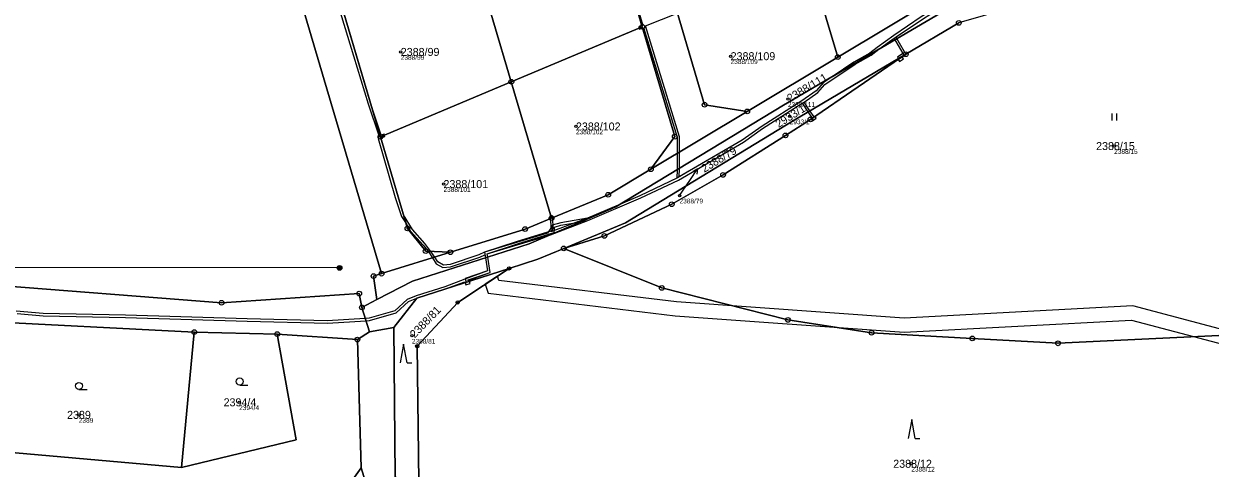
# Model space of a CAD drawing. Extents: x -761891 to -756141, y -1178507 to -1171885.
# Drawn here: x -758651 to -758398.9, y -1175293.7 to -1175199.2 of the extents above; entities that cross this region are included whole.
import ezdxf

# ---------------------------------------------------------------- set-up
doc = ezdxf.new("R2010")
doc.units = 0
for name, color, linetype in [('Definiční body', 7, 'Continuous'), ('Hranice parcel', 7, 'Continuous'), ('Parcelní čísla', 7, 'Continuous'), ('Polygon parcely', 7, 'Continuous'), ('Pop  PČ popisy', 7, 'Continuous'), ('Poz předměty', 7, 'Continuous'), ('Věcná břemena k části', 7, 'Continuous'), ('Značky bodu BP', 7, 'Continuous'), ('Značky kultur', 7, 'Continuous')]:
    doc.layers.add(name, color=color, linetype=linetype)

msp = doc.modelspace()

# ---------------------------------------------------------------- linework, layer by layer
at = {"layer": 'Definiční body'}
for centre in [(-758570.88, -1175205.21), (-758500.79, -1175206.12), (-758488.61, -1175215.22), (-758488.24, -1175218.91), (-758533.66, -1175221.05), (-758419.29, -1175225.21), (-758561.8, -1175233.29), (-758511.64, -1175235.73), (-758568.52, -1175265.52), (-758605.22, -1175279.65), (-758639.28, -1175282.32), (-758462.4, -1175292.71)]:
    msp.add_circle(centre, 0.25, dxfattribs=at)
at = {"layer": 'Hranice parcel'}
for p, q in [((-758527.26, -1175173.83), (-758519.56, -1175199.87)), ((-758478.03, -1175206.32), (-758485.2, -1175182.07)), ((-758547.39, -1175211.56), (-758555.19, -1175185.16)), ((-758478.03, -1175206.32), (-758456.12, -1175193.18)), ((-758583.12, -1175196.49), (-758575.22, -1175223.24)), ((-758452.3, -1175199.04), (-758463.57, -1175205.69)), ((-758547.39, -1175211.56), (-758519.56, -1175199.87)), ((-758497.27, -1175217.86), (-758478.03, -1175206.32)), ((-758575.22, -1175223.24), (-758547.39, -1175211.56)), ((-758538.83, -1175240.52), (-758547.39, -1175211.56)), ((-758517.74, -1175230.13), (-758497.27, -1175217.86)), ((-758560.34, -1175247.78), (-758574.97, -1175252.32)), ((-758579.15, -1175259.49), (-758575.95, -1175257.83)), ((-758577.56, -1175264.68), (-758579.15, -1175259.49)), ((-758661.68, -1175262.32), (-758614.76, -1175264.74)), ((-758617.46, -1175293.51), (-758614.76, -1175264.74)), ((-758614.76, -1175264.74), (-758597.14, -1175265.17)), ((-758597.14, -1175265.17), (-758580.11, -1175266.34)), ((-758580.11, -1175266.34), (-758577.56, -1175264.68)), ((-758572.37, -1175263.76), (-758577.56, -1175264.68)), ((-758579.33, -1175293.56), (-758580.11, -1175266.34)), ((-758663.25, -1175289.47), (-758617.46, -1175293.51))]:
    msp.add_line(p, q, dxfattribs=at)
for points in [[(-758574.97, -1175252.32), (-758587.13, -1175211.17), (-758630.01, -1175066.05)], [(-758440.6, -1175188.57), (-758447.78, -1175191.94), (-758489.52, -1175216.53), (-758525.18, -1175238.13), (-758543.6, -1175245.98), (-758568.36, -1175253.9), (-758575.95, -1175257.83)], [(-758497.27, -1175217.86), (-758506.32, -1175216.44), (-758512.14, -1175196.76)], [(-758519.56, -1175199.87), (-758512.66, -1175223.21), (-758517.74, -1175230.13)], [(-758536.26, -1175246.96), (-758523.13, -1175241.53), (-758487.67, -1175219.9), (-758463.57, -1175205.69)], [(-758463.57, -1175205.69), (-758483.82, -1175219.54), (-758489.14, -1175222.95), (-758502.4, -1175231.33), (-758513.31, -1175237.56), (-758527.61, -1175244.3), (-758536.26, -1175246.96)], [(-758575.22, -1175223.24), (-758569.47, -1175242.7), (-758565.59, -1175247.52), (-758560.34, -1175247.78)], [(-758538.83, -1175240.52), (-758526.8, -1175235.56), (-758517.74, -1175230.13)], [(-758536.26, -1175246.96), (-758515.42, -1175255.36), (-758488.6, -1175262.16), (-758470.85, -1175264.89), (-758449.44, -1175266.07), (-758431.22, -1175267.12), (-758383.73, -1175264.83), (-758393.03, -1175235.36), (-758384.64, -1175230.54), (-758352.33, -1175245.63)], [(-758560.34, -1175247.78), (-758544.45, -1175242.84), (-758538.83, -1175240.52)], [(-758547.85, -1175251.2), (-758541.77, -1175249.24), (-758536.26, -1175246.96)], [(-758695.3, -1175253.59), (-758668.26, -1175252.33), (-758659.81, -1175254.52), (-758608.97, -1175258.5), (-758579.71, -1175256.56), (-758579.15, -1175259.49)], [(-758575.95, -1175257.83), (-758576.67, -1175252.85), (-758574.97, -1175252.32)], [(-758572.37, -1175263.76), (-758567.46, -1175257.53), (-758547.85, -1175251.2)], [(-758564.02, -1175307.5), (-758567.06, -1175296.53), (-758567.37, -1175267.75), (-758558.79, -1175258.42), (-758547.85, -1175251.2)], [(-758597.14, -1175265.17), (-758593.11, -1175287.61), (-758617.46, -1175293.51)], [(-758570.86, -1175297.28), (-758572.09, -1175295.44), (-758572.37, -1175263.76)], [(-758659.35, -1175346.63), (-758658.59, -1175320.08), (-758628.72, -1175321.59), (-758602.92, -1175319.32), (-758591.26, -1175316.24), (-758588.35, -1175311.33), (-758584.49, -1175300.82), (-758579.33, -1175293.56)], [(-758579.33, -1175293.56), (-758578.06, -1175297.48), (-758578.1, -1175299.22), (-758576.42, -1175307.68), (-758563.46, -1175336.27), (-758558.39, -1175352.28), (-758551.75, -1175373.72), (-758549.36, -1175389.95), (-758551.93, -1175398.75)]]:
    msp.add_lwpolyline(points, dxfattribs=at)
at = {"layer": 'Polygon parcely'}
for points in [[(-758632.02, -1175040.71), (-758633.16, -1175038.79), (-758637.64, -1175040.23), (-758630.01, -1175066.05), (-758587.13, -1175211.17), (-758574.97, -1175252.32), (-758560.34, -1175247.78), (-758565.59, -1175247.52), (-758569.47, -1175242.7), (-758575.22, -1175223.24), (-758583.12, -1175196.49), (-758591.03, -1175169.74), (-758596.73, -1175150.46), (-758596.19, -1175144.35), (-758596, -1175144.18), (-758599.28, -1175131.71), (-758599.42, -1175131.7), (-758603.81, -1175126.47), (-758609.21, -1175108.24), (-758617.2, -1175081.18), (-758619.42, -1175073.66)], [(-758630.01, -1175066.05), (-758748.15, -1175099.24), (-758743.15, -1175127.6), (-758752.8, -1175126.72), (-758770.67, -1175116.46), (-758802.58, -1175111.79), (-758850.29, -1175113.25), (-758838.93, -1175200.97), (-758832.76, -1175248.61), (-758801.99, -1175250.69), (-758695.3, -1175253.59), (-758668.26, -1175252.33), (-758659.81, -1175254.52), (-758608.97, -1175258.5), (-758579.71, -1175256.56), (-758579.15, -1175259.49), (-758575.95, -1175257.83), (-758576.67, -1175252.85), (-758574.97, -1175252.32), (-758587.13, -1175211.17)], [(-758336.22, -1175164.17), (-758330.11, -1175133.3), (-758340.08, -1175142.92), (-758346.47, -1175147.7), (-758393.35, -1175173.94), (-758437.3, -1175194.73), (-758452.3, -1175199.04), (-758463.57, -1175205.69), (-758483.82, -1175219.54), (-758489.14, -1175222.95), (-758502.4, -1175231.33), (-758513.31, -1175237.56), (-758527.61, -1175244.3), (-758536.26, -1175246.96), (-758515.42, -1175255.36), (-758488.6, -1175262.16), (-758470.85, -1175264.89), (-758449.44, -1175266.07), (-758431.22, -1175267.12), (-758383.73, -1175264.83), (-758393.03, -1175235.36), (-758384.64, -1175230.54), (-758352.33, -1175245.63), (-758336.39, -1175165.01)], [(-758478.03, -1175206.32), (-758456.12, -1175193.18), (-758452.99, -1175185.19), (-758458.25, -1175167.38), (-758485.2, -1175182.07)], [(-758547.39, -1175211.56), (-758519.56, -1175199.87), (-758527.26, -1175173.83), (-758555.19, -1175185.16)], [(-758478.03, -1175206.32), (-758485.2, -1175182.07), (-758512.14, -1175196.76), (-758506.32, -1175216.44), (-758497.27, -1175217.86)], [(-758547.39, -1175211.56), (-758555.19, -1175185.16), (-758583.12, -1175196.49), (-758575.22, -1175223.24)], [(-758560.34, -1175247.78), (-758574.97, -1175252.32), (-758576.67, -1175252.85), (-758575.95, -1175257.83), (-758568.36, -1175253.9), (-758543.6, -1175245.98), (-758525.18, -1175238.13), (-758489.52, -1175216.53), (-758447.78, -1175191.94), (-758440.6, -1175188.57), (-758456.12, -1175193.18), (-758478.03, -1175206.32), (-758497.27, -1175217.86), (-758517.74, -1175230.13), (-758526.8, -1175235.56), (-758538.83, -1175240.52), (-758544.45, -1175242.84)], [(-758526.8, -1175235.56), (-758517.74, -1175230.13), (-758512.66, -1175223.21), (-758519.56, -1175199.87), (-758547.39, -1175211.56), (-758538.83, -1175240.52)], [(-758536.26, -1175246.96), (-758527.61, -1175244.3), (-758513.31, -1175237.56), (-758502.4, -1175231.33), (-758489.14, -1175222.95), (-758483.82, -1175219.54), (-758463.57, -1175205.69), (-758487.67, -1175219.9), (-758523.13, -1175241.53)], [(-758575.22, -1175223.24), (-758569.47, -1175242.7), (-758565.59, -1175247.52), (-758560.34, -1175247.78), (-758544.45, -1175242.84), (-758538.83, -1175240.52), (-758547.39, -1175211.56)], [(-758564.02, -1175307.5), (-758567.06, -1175296.53), (-758567.37, -1175267.75), (-758558.79, -1175258.42), (-758547.85, -1175251.2), (-758567.46, -1175257.53), (-758572.37, -1175263.76), (-758572.09, -1175295.44), (-758570.86, -1175297.28)], [(-758617.46, -1175293.51), (-758614.76, -1175264.74), (-758661.68, -1175262.32), (-758663.25, -1175289.47)], [(-758597.14, -1175265.17), (-758614.76, -1175264.74), (-758617.46, -1175293.51), (-758593.11, -1175287.61)], [(-758578.1, -1175299.22), (-758576.42, -1175307.68), (-758563.46, -1175336.27), (-758558.39, -1175352.28), (-758551.75, -1175373.72), (-758549.36, -1175389.95), (-758551.93, -1175398.75), (-758541.06, -1175391.89), (-758549.82, -1175365.41), (-758551.1, -1175361.98), (-758559.76, -1175334.18), (-758572.38, -1175305.88), (-758570.9, -1175299.18), (-758570.86, -1175297.28), (-758572.09, -1175295.44), (-758572.37, -1175263.76), (-758577.56, -1175264.68), (-758580.11, -1175266.34), (-758579.33, -1175293.56), (-758578.06, -1175297.48)]]:
    msp.add_lwpolyline(points, close=True, dxfattribs=at)
for points in [[(-758527.26, -1175173.83), (-758519.56, -1175199.87), (-758512.66, -1175223.21), (-758517.74, -1175230.13), (-758497.27, -1175217.86), (-758506.32, -1175216.44), (-758512.14, -1175196.76)], [(-758447.78, -1175191.94), (-758489.52, -1175216.53), (-758525.18, -1175238.13), (-758543.6, -1175245.98), (-758568.36, -1175253.9), (-758575.95, -1175257.83), (-758579.15, -1175259.49), (-758577.56, -1175264.68), (-758572.37, -1175263.76), (-758567.46, -1175257.53), (-758547.85, -1175251.2), (-758541.77, -1175249.24), (-758536.26, -1175246.96), (-758523.13, -1175241.53), (-758487.67, -1175219.9), (-758463.57, -1175205.69), (-758452.3, -1175199.04)], [(-758344.53, -1175296.88), (-758317.42, -1175258.08), (-758325.5, -1175264.21), (-758326.11, -1175263.82), (-758352.6, -1175246.97), (-758352.33, -1175245.63), (-758384.64, -1175230.54), (-758393.03, -1175235.36), (-758383.73, -1175264.83), (-758431.22, -1175267.12), (-758449.44, -1175266.07), (-758470.85, -1175264.89), (-758488.6, -1175262.16), (-758515.42, -1175255.36), (-758536.26, -1175246.96), (-758541.77, -1175249.24), (-758547.85, -1175251.2), (-758558.79, -1175258.42), (-758567.37, -1175267.75), (-758567.06, -1175296.53)], [(-758726.91, -1175296.89), (-758702.73, -1175264.76), (-758699.78, -1175261.65), (-758698.55, -1175260.36), (-758694.05, -1175258.49), (-758670.85, -1175258.03), (-758665.18, -1175257.92), (-758665.37, -1175262.13), (-758661.68, -1175262.32), (-758614.76, -1175264.74), (-758597.14, -1175265.17), (-758580.11, -1175266.34), (-758577.56, -1175264.68), (-758579.15, -1175259.49), (-758579.71, -1175256.56), (-758608.97, -1175258.5), (-758659.81, -1175254.52), (-758668.26, -1175252.33), (-758695.3, -1175253.59), (-758701.44, -1175256.15), (-758706.31, -1175261.2), (-758730.9, -1175293.88)], [(-758584.49, -1175300.82), (-758579.33, -1175293.56), (-758580.11, -1175266.34), (-758597.14, -1175265.17), (-758593.11, -1175287.61), (-758617.46, -1175293.51), (-758663.25, -1175289.47), (-758665.53, -1175289.42), (-758671.48, -1175289.32), (-758683.07, -1175289.13), (-758688.65, -1175289.02), (-758698.17, -1175284.32), (-758697.93, -1175271.28), (-758697.8, -1175263.76), (-758696.23, -1175260.53), (-758699.78, -1175261.65), (-758702.73, -1175264.76), (-758726.91, -1175296.89)], [(-758578.06, -1175297.48), (-758579.33, -1175293.56), (-758584.49, -1175300.82)]]:
    msp.add_lwpolyline(points, dxfattribs=at)
at = {"layer": 'Pop  PČ popisy'}
for p, q in [((-758509.49, -1175232.56), (-758507.81, -1175230.07)), ((-758507.81, -1175230.07), (-758508.79, -1175230.62)), ((-758507.81, -1175230.07), (-758507.96, -1175231.18)), ((-758511.64, -1175235.73), (-758509.49, -1175232.56))]:
    msp.add_line(p, q, dxfattribs=at)
at = {"layer": 'Poz předměty'}
msp.add_line((-758583.89, -1175251.11), (-758658.17, -1175251.04), dxfattribs=at)
for radius in [0.5, 0.4, 0.3, 0.2, 0.1]:
    msp.add_circle((-758583.89, -1175251.11), radius, dxfattribs=at)
at = {"layer": 'Věcná břemena k části'}
for points in [[(-758580.9, -1175206.04), (-758577.82, -1175216.22), (-758575.47, -1175223.18), (-758575.66, -1175223.59), (-758572.1, -1175236.14), (-758570.7, -1175240.18), (-758569.77, -1175241.67), (-758570.31, -1175239.85), (-758575.15, -1175223.48), (-758575.22, -1175223.24), (-758574.33, -1175222.87), (-758574.38, -1175222.69), (-758575.03, -1175222.91), (-758577.32, -1175216.12), (-758583.12, -1175196.49), (-758590.96, -1175169.98), (-758590.09, -1175169.64), (-758590.18, -1175169.41), (-758591.03, -1175169.74), (-758591.1, -1175169.5), (-758591.56, -1175169.72), (-758584.74, -1175193.45)], [(-758443.61, -1175189.98), (-758443.15, -1175189.77), (-758443.33, -1175189.38), (-758443.66, -1175188.63), (-758447.07, -1175190.49), (-758448.92, -1175191.5), (-758457.23, -1175195.92), (-758460.29, -1175197.78), (-758466.12, -1175201.71), (-758469.62, -1175204.24), (-758471.22, -1175205.5), (-758474.63, -1175207.39), (-758479, -1175210.33), (-758469.33, -1175204.64), (-758466.05, -1175202.27), (-758465.89, -1175202.61), (-758465.45, -1175202.35), (-758465.62, -1175201.98), (-758459.83, -1175198.08), (-758457.09, -1175196.41), (-758448.68, -1175191.94), (-758444.77, -1175189.81), (-758443.9, -1175189.33), (-758443.82, -1175189.53)], [(-758485.19, -1175215.85), (-758482.27, -1175213.86), (-758480.77, -1175212.14), (-758474.33, -1175207.79), (-758470.92, -1175205.91), (-758469.33, -1175204.64), (-758479, -1175210.33), (-758481.09, -1175211.74), (-758482.59, -1175213.46), (-758485.68, -1175215.57), (-758494.08, -1175220.95), (-758498.34, -1175223.98), (-758511.69, -1175231.74), (-758511.68, -1175229.95), (-758512.18, -1175230.26), (-758512.19, -1175232.02), (-758520.09, -1175235.77), (-758524.18, -1175237.53), (-758525.18, -1175238.13), (-758539.08, -1175244.05), (-758531.11, -1175241.05), (-758519.87, -1175236.23), (-758511.87, -1175232.43), (-758498.05, -1175224.38), (-758494.02, -1175221.51), (-758485.61, -1175216.12)], [(-758482.59, -1175213.46), (-758485.68, -1175215.57), (-758494.08, -1175220.95), (-758498.34, -1175223.98), (-758512.07, -1175231.96), (-758520.09, -1175235.77), (-758524.18, -1175237.53), (-758525.18, -1175238.13), (-758532.63, -1175241.3), (-758531.11, -1175241.05), (-758519.87, -1175236.23), (-758511.87, -1175232.43), (-758498.05, -1175224.38), (-758494.02, -1175221.51), (-758485.61, -1175216.12), (-758484.37, -1175217.96), (-758483.47, -1175219.3), (-758483.05, -1175219.01), (-758483.94, -1175217.7), (-758485.19, -1175215.85), (-758482.27, -1175213.86), (-758480.77, -1175212.14), (-758474.33, -1175207.79), (-758470.92, -1175205.91), (-758469.33, -1175204.64), (-758479, -1175210.33), (-758481.09, -1175211.74)], [(-758465.08, -1175206.58), (-758465.01, -1175206.67), (-758464.37, -1175206.24), (-758463.57, -1175205.69), (-758465.2, -1175202.88), (-758465.45, -1175202.35), (-758465.89, -1175202.61), (-758465.72, -1175202.97), (-758464.23, -1175205.54), (-758465.33, -1175206.29)], [(-758464.91, -1175207.21), (-758464.09, -1175206.65), (-758464.37, -1175206.24), (-758465.01, -1175206.67), (-758465.19, -1175206.8)], [(-758482.87, -1175218.89), (-758483.05, -1175219.01), (-758483.47, -1175219.3), (-758483.7, -1175219.46), (-758483.42, -1175219.86), (-758482.6, -1175219.3)], [(-758574.33, -1175222.87), (-758575.22, -1175223.24), (-758575.15, -1175223.48), (-758574.24, -1175223.17)], [(-758565.07, -1175247.55), (-758564.46, -1175247.58), (-758565.77, -1175245.93), (-758568.39, -1175242.96), (-758570.31, -1175239.85), (-758569.77, -1175241.67), (-758568.79, -1175243.26), (-758566.15, -1175246.25)], [(-758552.88, -1175248.95), (-758552.4, -1175248.79), (-758552.51, -1175248.11), (-758539.08, -1175244.05), (-758525.18, -1175238.13), (-758524.18, -1175237.53), (-758531.23, -1175240.55), (-758538.96, -1175243.45), (-758538.53, -1175242.76), (-758538.58, -1175240.42), (-758538.77, -1175239.96), (-758538.97, -1175240.04), (-758538.83, -1175240.52), (-758539.08, -1175240.62), (-758539.03, -1175242.62), (-758539.73, -1175243.73), (-758553.07, -1175247.77), (-758554.28, -1175248.35), (-758560.41, -1175250.34), (-758561.82, -1175250.5), (-758563.02, -1175249.82), (-758563.67, -1175248.81), (-758564.46, -1175247.58), (-758565.07, -1175247.55), (-758564.16, -1175248.97), (-758563.38, -1175250.2), (-758561.92, -1175251.02), (-758560.31, -1175250.84), (-758554.1, -1175248.81), (-758552.99, -1175248.3)], [(-758552.88, -1175248.95), (-758552.4, -1175248.79), (-758552.51, -1175248.11), (-758546.1, -1175245.98), (-758538.27, -1175243.6), (-758538.23, -1175242.42), (-758536.84, -1175242.01), (-758532.63, -1175241.3), (-758525.18, -1175238.13), (-758524.18, -1175237.53), (-758531.23, -1175240.55), (-758536.9, -1175241.51), (-758538.72, -1175242.04), (-758538.76, -1175243.22), (-758546.36, -1175245.53), (-758553.07, -1175247.77)], [(-758538.97, -1175240.04), (-758539.27, -1175240.16), (-758539.08, -1175240.62), (-758538.83, -1175240.52)], [(-758556.5, -1175253.99), (-758556.59, -1175253.65), (-758551.86, -1175252.07), (-758552.4, -1175248.79), (-758552.88, -1175248.95), (-758552.42, -1175251.73), (-758557.21, -1175253.33), (-758556.97, -1175254.14), (-758557.22, -1175254.22), (-758557.06, -1175254.7), (-758556.11, -1175254.39), (-758556.27, -1175253.92)]]:
    msp.add_lwpolyline(points, close=True, dxfattribs=at)
for points in [[(-758524.37, -1175182.83), (-758519.46, -1175199.56), (-758519.63, -1175199.63), (-758520.38, -1175199.94), (-758520.28, -1175200.17), (-758520.18, -1175200.4), (-758519.49, -1175200.11), (-758519.31, -1175200.04), (-758512.14, -1175223.34), (-758512.16, -1175226.79), (-758512.18, -1175230.26), (-758511.68, -1175229.95), (-758511.66, -1175226.48), (-758511.64, -1175223.26), (-758518.89, -1175199.7), (-758512.07, -1175197)], [(-758460.29, -1175197.78), (-758466.12, -1175201.71), (-758469.62, -1175204.24), (-758471.22, -1175205.5), (-758474.63, -1175207.39), (-758479, -1175210.33), (-758469.33, -1175204.64), (-758466.05, -1175202.27), (-758465.62, -1175201.98), (-758459.83, -1175198.08)], [(-758652.41, -1175260.78), (-758646.86, -1175261.26), (-758629.4, -1175261.61), (-758603.55, -1175262.4), (-758586.47, -1175262.87), (-758578.29, -1175262.31), (-758577.52, -1175262.26), (-758571.89, -1175260.65), (-758569.23, -1175258.24), (-758567.46, -1175257.53), (-758561.37, -1175255.56), (-758557.28, -1175254.03), (-758557.22, -1175254.22), (-758557.06, -1175254.7), (-758556.11, -1175254.39), (-758556.27, -1175253.92), (-758556.5, -1175253.99), (-758556.56, -1175253.76), (-758551.86, -1175252.07), (-758552.4, -1175248.79), (-758552.88, -1175248.95), (-758552.42, -1175251.73), (-758557.3, -1175253.5), (-758561.53, -1175255.09), (-758567.61, -1175257.05), (-758569.49, -1175257.8), (-758572.13, -1175260.21), (-758577.6, -1175261.76), (-758578.44, -1175261.82), (-758586.49, -1175262.37), (-758603.53, -1175261.9), (-758629.38, -1175261.11), (-758646.84, -1175260.76), (-758652.63, -1175260.26)], [(-758394.75, -1175264.59), (-758415.29, -1175259.19), (-758463.88, -1175261.75), (-758512.29, -1175258.27), (-758550.08, -1175253.74), (-758550.36, -1175252.86), (-758552.96, -1175254.57), (-758552.34, -1175256.48), (-758512.57, -1175261.25), (-758463.9, -1175264.75), (-758415.59, -1175262.21), (-758396.01, -1175267.35)]]:
    msp.add_lwpolyline(points, dxfattribs=at)
at = {"layer": 'Značky bodu BP'}
for centre, radius in [((-758519.56, -1175199.87), 0.5), ((-758452.3, -1175199.04), 0.5), ((-758519.56, -1175199.87), 0.0303), ((-758478.03, -1175206.32), 0.5), ((-758478.03, -1175206.32), 0.0303), ((-758463.57, -1175205.69), 0.5), ((-758463.57, -1175205.69), 0.0303), ((-758547.39, -1175211.56), 0.5), ((-758547.39, -1175211.56), 0.0303), ((-758506.32, -1175216.44), 0.5), ((-758506.32, -1175216.44), 0.0303), ((-758497.27, -1175217.86), 0.5), ((-758497.27, -1175217.86), 0.0303), ((-758483.82, -1175219.54), 0.5), ((-758483.82, -1175219.54), 0.0303), ((-758575.22, -1175223.24), 0.5), ((-758575.22, -1175223.24), 0.0303), ((-758512.66, -1175223.21), 0.5), ((-758512.66, -1175223.21), 0.0303), ((-758489.14, -1175222.95), 0.5), ((-758489.14, -1175222.95), 0.0303), ((-758517.74, -1175230.13), 0.5), ((-758517.74, -1175230.13), 0.0303), ((-758502.4, -1175231.33), 0.5), ((-758502.4, -1175231.33), 0.0303), ((-758526.8, -1175235.56), 0.5), ((-758526.8, -1175235.56), 0.0303), ((-758513.31, -1175237.56), 0.5), ((-758513.31, -1175237.56), 0.0303), ((-758569.47, -1175242.7), 0.5), ((-758544.45, -1175242.84), 0.5), ((-758538.83, -1175240.52), 0.5), ((-758538.83, -1175240.52), 0.0303), ((-758569.47, -1175242.7), 0.0303), ((-758544.45, -1175242.84), 0.0303), ((-758527.61, -1175244.3), 0.5), ((-758527.61, -1175244.3), 0.0303), ((-758565.59, -1175247.52), 0.5), ((-758565.59, -1175247.52), 0.0303), ((-758560.34, -1175247.78), 0.5), ((-758536.26, -1175246.96), 0.5), ((-758536.26, -1175246.96), 0.0303), ((-758560.34, -1175247.78), 0.0303), ((-758576.67, -1175252.85), 0.5), ((-758574.97, -1175252.32), 0.5), ((-758574.97, -1175252.32), 0.0303), ((-758547.85, -1175251.2), 0.35), ((-758547.85, -1175251.2), 0.0212), ((-758576.67, -1175252.85), 0.0303), ((-758515.42, -1175255.36), 0.5), ((-758579.71, -1175256.56), 0.5), ((-758579.71, -1175256.56), 0.0303), ((-758515.42, -1175255.36), 0.0303), ((-758608.97, -1175258.5), 0.5), ((-758608.97, -1175258.5), 0.0303), ((-758579.15, -1175259.49), 0.5), ((-758579.15, -1175259.49), 0.0303), ((-758558.79, -1175258.42), 0.35), ((-758558.79, -1175258.42), 0.0212), ((-758488.6, -1175262.16), 0.5), ((-758488.6, -1175262.16), 0.0303), ((-758614.76, -1175264.74), 0.5), ((-758614.76, -1175264.74), 0.0303), ((-758597.14, -1175265.17), 0.5), ((-758597.14, -1175265.17), 0.0303), ((-758470.85, -1175264.89), 0.5), ((-758470.85, -1175264.89), 0.0303), ((-758580.11, -1175266.34), 0.5), ((-758580.11, -1175266.34), 0.0303), ((-758567.37, -1175267.75), 0.35), ((-758567.37, -1175267.75), 0.0212), ((-758449.44, -1175266.07), 0.5), ((-758449.44, -1175266.07), 0.0303), ((-758431.22, -1175267.12), 0.5), ((-758431.22, -1175267.12), 0.0303)]:
    msp.add_circle(centre, radius, dxfattribs=at)
at = {"layer": 'Značky kultur'}
for p, q in [((-758419.69, -1175219.81), (-758419.69, -1175218.31)), ((-758418.69, -1175219.81), (-758418.69, -1175218.31)), ((-758570.27, -1175267.28), (-758571.02, -1175271.28)), ((-758569.52, -1175271.28), (-758570.27, -1175267.28)), ((-758569.52, -1175271.28), (-758568.52, -1175271.28)), ((-758639.27, -1175276.92), (-758637.52, -1175276.92)), ((-758605.11, -1175275.98), (-758603.36, -1175275.98)), ((-758462.3, -1175283.31), (-758463.05, -1175287.31)), ((-758461.55, -1175287.31), (-758462.3, -1175283.31)), ((-758461.55, -1175287.31), (-758460.55, -1175287.31))]:
    msp.add_line(p, q, dxfattribs=at)
for centre in [(-758605.11, -1175275.23), (-758639.27, -1175276.17)]:
    msp.add_circle(centre, 0.75, dxfattribs=at)

# ---------------------------------------------------------------- texts
at = {"layer": 'Definiční body'}
for s, p in [('2388/99', (-758570.88, -1175206.87)), ('2388/109', (-758500.79, -1175207.78)), ('2388/111', (-758488.61, -1175216.88)), ('2933/1', (-758488.24, -1175220.57)), ('2388/102', (-758533.66, -1175222.71)), ('2388/15', (-758419.29, -1175226.87)), ('2388/101', (-758561.8, -1175234.95)), ('2388/79', (-758511.64, -1175237.39)), ('2388/81', (-758568.52, -1175267.18)), ('2394/4', (-758605.22, -1175281.31)), ('2389', (-758639.28, -1175283.98)), ('2388/12', (-758462.4, -1175294.37))]:
    msp.add_text(s, height=1, dxfattribs=at).set_placement(p)
at = {"layer": 'Parcelní čísla'}
for s, p in [('2388/99', (-758570.88, -1175206.06)), ('2388/109', (-758500.79, -1175206.97)), ('2388/102', (-758533.66, -1175221.9)), ('2388/15', (-758423.13, -1175226.06)), ('2388/101', (-758561.8, -1175234.14)), ('2394/4', (-758608.53, -1175280.5)), ('2389', (-758641.79, -1175283.17)), ('2388/12', (-758466.24, -1175293.56))]:
    msp.add_text(s, height=1.7, dxfattribs=at).set_placement(p)
for s, rotation, p in [('2388/111', 31, (-758488.17, -1175215.95)), ('2933/1', 32, (-758490.59, -1175221.38)), ('2388/79', 31, (-758506.37, -1175230.89)), ('2388/81', 46, (-758567.91, -1175266.11))]:
    msp.add_text(s, height=1.7, rotation=rotation, dxfattribs=at).set_placement(p)

doc.saveas('drawing.dxf')
